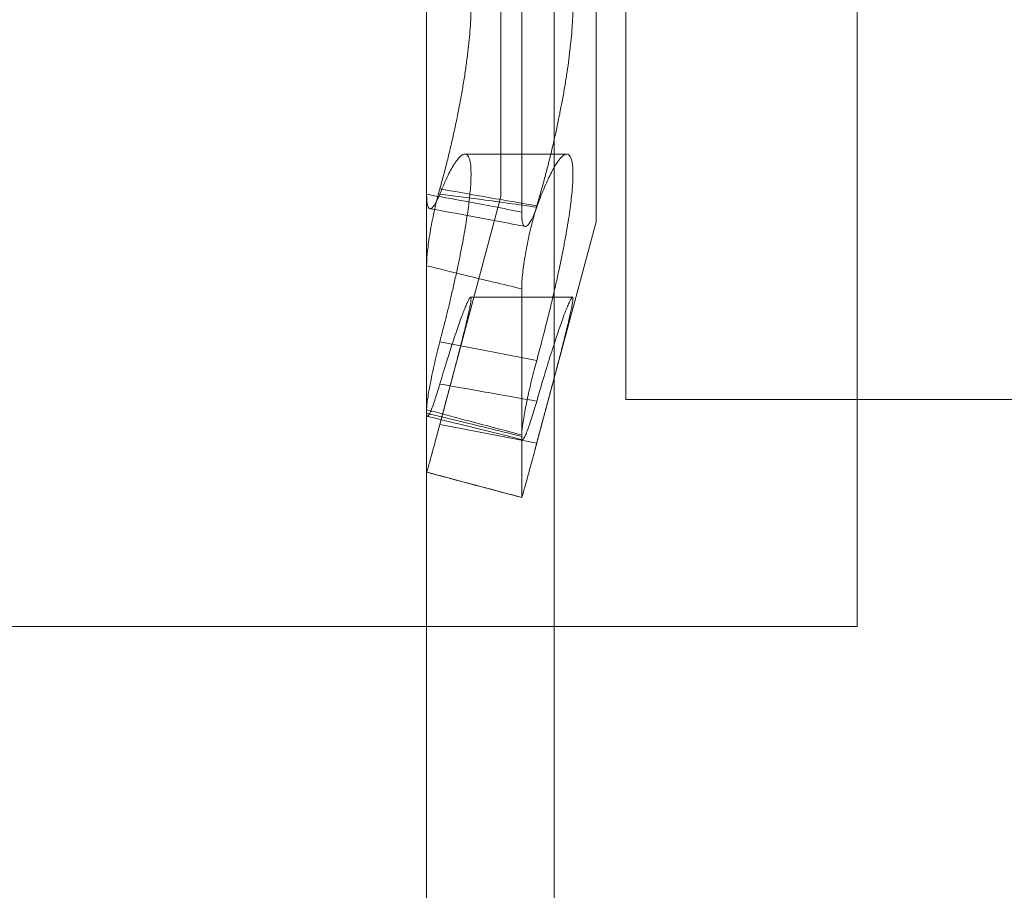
# Model space of a CAD drawing. Header units: inches. Extents: x 1 to 109, y 1 to 85.
# Tile 466 of 656: x 88.431 to 88.56, y 24.214 to 24.328. Entities that reach past the tile are written whole.
import ezdxf

# ---------------------------------------------------------------- set-up
doc = ezdxf.new("R2010")
doc.units = ezdxf.units.IN
doc.header["$MEASUREMENT"] = 0

msp = doc.modelspace()

# ---------------------------------------------------------------- linework, layer by layer
at = {"color": 7, "linetype": 'Continuous', "lineweight": 15, "ltscale": 5}
for p, q in [((88.48457, 30.16336), (88.48457, 19.76336)), ((88.50124, 30.16336), (88.50124, 19.76336)), ((88.48457, 28.96502), (88.48457, 19.76336)), ((88.50671, 24.30117), (88.50671, 24.56721)), ((88.49429, 24.3045), (88.49429, 24.56388)), ((88.51062, 24.27794), (88.51062, 24.43419)), ((88.54081, 24.41494), (88.54081, 24.24827)), ((88.48457, 24.30476), (88.48457, 24.33726)), ((88.497, 24.30244), (88.497, 24.33496)), ((88.50289, 24.31002), (88.48957, 24.31002)), ((88.48586, 24.27304), (88.49429, 24.30449)), ((88.49876, 24.2715), (88.50671, 24.30117)), ((88.48457, 24.29543), (88.48457, 24.27614)), ((88.497, 24.2924), (88.497, 24.2731)), ((88.50363, 24.29133), (88.49032, 24.29133)), ((88.60351, 24.27794), (88.51062, 24.27794)), ((88.48457, 24.26844), (88.48457, 24.2766)), ((88.497, 24.26513), (88.497, 24.2733)), ((88.54081, 24.24827), (88.37414, 24.24827))]:
    msp.add_line(p, q, dxfattribs=at)
for points, knots in [([(88.48629, 24.30548), (88.48651, 24.30624), (88.48688, 24.30758), (88.48738, 24.30959), (88.48783, 24.31144), (88.48826, 24.31335), (88.48865, 24.31525), (88.48901, 24.31711), (88.48933, 24.31895), (88.48962, 24.32077), (88.48986, 24.32252), (88.49006, 24.32417), (88.49021, 24.32572), (88.49032, 24.32722), (88.49037, 24.32859), (88.49038, 24.32985), (88.49035, 24.33097), (88.49027, 24.332), (88.49015, 24.3329), (88.48999, 24.33366), (88.4898, 24.3343), (88.48956, 24.33481), (88.48929, 24.33518), (88.48898, 24.33541), (88.48864, 24.3355), (88.48828, 24.33545), (88.48789, 24.33526), (88.48751, 24.33495), (88.48712, 24.33453), (88.48671, 24.33401), (88.48643, 24.33357), (88.48629, 24.33334)], [0, 0, 0, 0, 0.0477213, 0.0836548, 0.1198429, 0.1568471, 0.1941395, 0.229356, 0.2648316, 0.3011433, 0.337752, 0.3715466, 0.4055896, 0.4404277, 0.475545, 0.5081742, 0.5410344, 0.5746213, 0.6084579, 0.64087, 0.6735009, 0.7068101, 0.7403486, 0.7735556, 0.8069807, 0.8410791, 0.8754043, 0.9063329, 0.9372618, 0.9684392, 1, 1, 1, 1]), ([(88.49896, 24.33215), (88.49917, 24.33256), (88.49961, 24.33339), (88.50019, 24.33424), (88.5007, 24.33484), (88.50114, 24.33522), (88.50157, 24.33545), (88.50196, 24.3355), (88.50232, 24.3354), (88.50265, 24.33513), (88.50294, 24.3347), (88.50318, 24.33411), (88.50337, 24.33339), (88.50352, 24.33254), (88.50363, 24.33155), (88.50369, 24.33044), (88.5037, 24.32923), (88.50366, 24.32795), (88.50359, 24.32657), (88.50347, 24.3251), (88.50331, 24.32357), (88.50311, 24.32199), (88.50287, 24.32036), (88.5026, 24.31867), (88.50229, 24.31695), (88.50196, 24.31521), (88.50159, 24.31345), (88.50119, 24.31167), (88.50078, 24.3099), (88.50033, 24.30815), (88.49987, 24.30641), (88.49941, 24.30477), (88.4991, 24.30374), (88.49896, 24.30326)], [0, 0, 0, 0, 0.043456, 0.087443, 0.12022, 0.15323, 0.186983, 0.221, 0.253123, 0.285482, 0.318604, 0.351997, 0.382823, 0.413875, 0.445653, 0.477686, 0.507665, 0.537644, 0.568059, 0.598923, 0.628723, 0.658524, 0.688635, 0.719227, 0.749517, 0.780006, 0.811109, 0.842419, 0.873918, 0.905625, 0.937977, 0.970547, 1, 1, 1, 1]), ([(88.48629, 24.30479), (88.48651, 24.3053), (88.48688, 24.3062), (88.48738, 24.30727), (88.48783, 24.30812), (88.48825, 24.30883), (88.48865, 24.30938), (88.48901, 24.30976), (88.48933, 24.30998), (88.48962, 24.31004), (88.48986, 24.30994), (88.49006, 24.30968), (88.49021, 24.30927), (88.49032, 24.30871), (88.49037, 24.30802), (88.49038, 24.3072), (88.49035, 24.30627), (88.49027, 24.30521), (88.49015, 24.30405), (88.48999, 24.30279), (88.4898, 24.30146), (88.48956, 24.30003), (88.48929, 24.29852), (88.48898, 24.29694), (88.48864, 24.29531), (88.48828, 24.29361), (88.48789, 24.29193), (88.48751, 24.29029), (88.48712, 24.28869), (88.48671, 24.28708), (88.48643, 24.28601), (88.48629, 24.28547)], [0, 0, 0, 0, 0.0476628, 0.0835966, 0.119785, 0.1567894, 0.1940821, 0.2292991, 0.2647752, 0.3010873, 0.3376966, 0.3714918, 0.4055353, 0.440374, 0.4754919, 0.5081214, 0.540982, 0.5745691, 0.6084061, 0.6408181, 0.6734488, 0.7067579, 0.7402962, 0.7735028, 0.8069274, 0.8410254, 0.8753501, 0.9062919, 0.9372341, 0.9684251, 1, 1, 1, 1]), ([(88.49896, 24.28305), (88.49917, 24.28384), (88.49961, 24.28545), (88.50019, 24.28771), (88.5007, 24.28977), (88.50114, 24.29164), (88.50157, 24.29352), (88.50197, 24.29534), (88.50232, 24.29709), (88.50265, 24.29876), (88.50294, 24.30039), (88.50318, 24.3019), (88.50337, 24.30328), (88.50352, 24.30455), (88.50363, 24.30571), (88.50369, 24.30674), (88.5037, 24.30762), (88.50366, 24.30836), (88.50359, 24.30898), (88.50347, 24.30945), (88.50331, 24.30979), (88.50311, 24.30998), (88.50287, 24.31004), (88.50255, 24.30994), (88.50213, 24.30959), (88.50165, 24.30896), (88.50119, 24.30821), (88.50077, 24.30743), (88.50033, 24.30651), (88.49987, 24.30545), (88.49941, 24.30431), (88.4991, 24.30347), (88.49896, 24.30308)], [0, 0, 0, 0, 0.043469, 0.087471, 0.120249, 0.153259, 0.187013, 0.221031, 0.253155, 0.285515, 0.318637, 0.352031, 0.382858, 0.413911, 0.44569, 0.477723, 0.507596, 0.537683, 0.568098, 0.598964, 0.628732, 0.658502, 0.688679, 0.719272, 0.764858, 0.811126, 0.842437, 0.873938, 0.905646, 0.937998, 0.97057, 1, 1, 1, 1]), ([(88.48457, 24.29543), (88.48458, 24.2957), (88.48459, 24.29626), (88.48468, 24.2973), (88.48482, 24.29848), (88.48502, 24.29976), (88.48526, 24.30111), (88.48555, 24.30249), (88.48586, 24.30386), (88.48612, 24.30485), (88.48627, 24.30537), (88.48629, 24.30548)], [0, 0, 0, 0, 0.121364, 0.242729, 0.364094, 0.485459, 0.6068, 0.72814, 0.849328, 0.970516, 1, 1, 1, 1]), ([(88.48629, 24.30548), (88.48812, 24.30515), (88.49234, 24.30439), (88.49656, 24.30367), (88.49896, 24.30326)], [0, 0, 0, 0, 0.432614, 1, 1, 1, 1]), ([(88.48457, 24.30476), (88.48458, 24.30448), (88.48459, 24.30393), (88.48468, 24.30335), (88.48482, 24.30298), (88.48502, 24.30284), (88.48526, 24.30293), (88.48554, 24.30325), (88.48586, 24.30379), (88.48612, 24.30435), (88.48627, 24.30472), (88.48629, 24.30479)], [0, 0, 0, 0, 0.11963, 0.242729, 0.362359, 0.485459, 0.605062, 0.728141, 0.847591, 0.970517, 1, 1, 1, 1]), ([(88.497, 24.30244), (88.49454, 24.30291), (88.49039, 24.30372), (88.48625, 24.30446), (88.48457, 24.30476)], [0, 0, 0, 0, 0.5940859, 1, 1, 1, 1]), ([(88.48629, 24.30479), (88.48812, 24.30455), (88.49234, 24.304), (88.49656, 24.30341), (88.49896, 24.30308)], [0, 0, 0, 0, 0.432614, 1, 1, 1, 1]), ([(88.48501, 24.30288), (88.48679, 24.30256), (88.49044, 24.3019), (88.49458, 24.30111), (88.49695, 24.30064), (88.49743, 24.30055)], [0, 0, 0, 0, 0.428716, 0.883287, 1, 1, 1, 1]), ([(88.49896, 24.30326), (88.49884, 24.30285), (88.4986, 24.30204), (88.49826, 24.3007), (88.49794, 24.29933), (88.49766, 24.29796), (88.49742, 24.29662), (88.49723, 24.29534), (88.49709, 24.29419), (88.49701, 24.29318), (88.497, 24.29266), (88.497, 24.2924)], [0, 0, 0, 0, 0.112064, 0.224129, 0.336192, 0.448254, 0.56035, 0.672445, 0.784577, 0.89671, 1, 1, 1, 1]), ([(88.49896, 24.30308), (88.49884, 24.30276), (88.4986, 24.30213), (88.49826, 24.3014), (88.49794, 24.30088), (88.49766, 24.30058), (88.49742, 24.30051), (88.49723, 24.30067), (88.49709, 24.30106), (88.49701, 24.30164), (88.497, 24.30218), (88.497, 24.30244)], [0, 0, 0, 0, 0.112064, 0.224129, 0.336192, 0.448254, 0.56035, 0.672445, 0.784577, 0.89671, 1, 1, 1, 1]), ([(88.497, 24.2924), (88.49454, 24.29299), (88.49039, 24.29397), (88.48625, 24.29501), (88.48457, 24.29543)], [0, 0, 0, 0, 0.594086, 1, 1, 1, 1]), ([(88.48629, 24.27467), (88.48651, 24.27546), (88.48688, 24.27684), (88.48738, 24.27875), (88.48783, 24.28042), (88.48826, 24.28203), (88.48865, 24.28354), (88.48901, 24.28493), (88.48933, 24.2862), (88.48962, 24.28737), (88.48986, 24.28838), (88.49006, 24.28924), (88.49021, 24.28995), (88.49032, 24.29053), (88.49037, 24.29095), (88.49038, 24.29122), (88.49035, 24.29134), (88.49027, 24.29132), (88.49015, 24.29116), (88.48999, 24.29085), (88.4898, 24.29042), (88.48956, 24.28985), (88.48929, 24.28914), (88.48898, 24.28831), (88.48864, 24.28736), (88.48828, 24.28628), (88.48789, 24.28513), (88.48751, 24.28392), (88.48712, 24.28267), (88.48671, 24.28136), (88.48643, 24.28042), (88.48629, 24.27995)], [0, 0, 0, 0, 0.047751, 0.083684, 0.119872, 0.156876, 0.194169, 0.229385, 0.26486, 0.301172, 0.33778, 0.371574, 0.405617, 0.440455, 0.475572, 0.508201, 0.541061, 0.574648, 0.608484, 0.640896, 0.673527, 0.706837, 0.740375, 0.773582, 0.807008, 0.841106, 0.875432, 0.906354, 0.937276, 0.968446, 1, 1, 1, 1]), ([(88.49896, 24.27771), (88.49917, 24.27846), (88.49961, 24.27996), (88.50018, 24.28187), (88.50069, 24.28352), (88.50114, 24.28491), (88.50157, 24.28621), (88.50196, 24.28737), (88.50232, 24.28839), (88.50264, 24.28926), (88.50293, 24.29), (88.50318, 24.29057), (88.50337, 24.29098), (88.50352, 24.29124), (88.50363, 24.29135), (88.50369, 24.2913), (88.5037, 24.2911), (88.50367, 24.29077), (88.50359, 24.29029), (88.50347, 24.28968), (88.50331, 24.28894), (88.50311, 24.28809), (88.50287, 24.28712), (88.50256, 24.28584), (88.50214, 24.2842), (88.50166, 24.28236), (88.5012, 24.28063), (88.50078, 24.27905), (88.50034, 24.27739), (88.49988, 24.27567), (88.49941, 24.27394), (88.4991, 24.27279), (88.49896, 24.27224)], [0, 0, 0, 0, 0.043312, 0.08715, 0.119929, 0.152941, 0.186697, 0.220716, 0.252842, 0.285205, 0.31833, 0.351727, 0.382557, 0.413613, 0.445395, 0.477432, 0.507307, 0.537395, 0.567812, 0.598679, 0.628447, 0.658216, 0.688392, 0.718985, 0.764567, 0.810831, 0.84214, 0.873637, 0.905342, 0.937692, 0.970261, 1, 1, 1, 1]), ([(88.48629, 24.28547), (88.48618, 24.28502), (88.48594, 24.28412), (88.48562, 24.28275), (88.48533, 24.28143), (88.48508, 24.28019), (88.48487, 24.27907), (88.48471, 24.27809), (88.48461, 24.27729), (88.48458, 24.27683), (88.48457, 24.27664), (88.48457, 24.2766)], [0, 0, 0, 0, 0.121008, 0.242017, 0.363017, 0.484019, 0.605167, 0.726315, 0.847634, 0.968952, 1, 1, 1, 1]), ([(88.49896, 24.28305), (88.49656, 24.2835), (88.49234, 24.2843), (88.48812, 24.28512), (88.48629, 24.28547)], [0, 0, 0, 0, 0.567386, 1, 1, 1, 1]), ([(88.497, 24.2733), (88.497, 24.27347), (88.49701, 24.2738), (88.4971, 24.27457), (88.49725, 24.2755), (88.49744, 24.27658), (88.49768, 24.2778), (88.49797, 24.2791), (88.49828, 24.28045), (88.49862, 24.28179), (88.49885, 24.28264), (88.49896, 24.28305)], [0, 0, 0, 0, 0.112131, 0.224263, 0.336393, 0.448524, 0.560663, 0.672801, 0.78492, 0.897038, 1, 1, 1, 1]), ([(88.48629, 24.27995), (88.48618, 24.27956), (88.48594, 24.27879), (88.48562, 24.27779), (88.48533, 24.27696), (88.48508, 24.27633), (88.48487, 24.27591), (88.48471, 24.2757), (88.48461, 24.27574), (88.48458, 24.27593), (88.48457, 24.2761), (88.48457, 24.27614)], [0, 0, 0, 0, 0.121008, 0.242017, 0.363017, 0.484019, 0.605167, 0.726315, 0.847634, 0.968952, 1, 1, 1, 1]), ([(88.49896, 24.27771), (88.49656, 24.27814), (88.49234, 24.2789), (88.48812, 24.27963), (88.48629, 24.27995)], [0, 0, 0, 0, 0.567386, 1, 1, 1, 1]), ([(88.497, 24.2731), (88.497, 24.27298), (88.49701, 24.27273), (88.4971, 24.27265), (88.49724, 24.27278), (88.49744, 24.27315), (88.49768, 24.27373), (88.49796, 24.2745), (88.49828, 24.27547), (88.49862, 24.27654), (88.49885, 24.27734), (88.49896, 24.27771)], [0, 0, 0, 0, 0.110529, 0.224264, 0.334793, 0.448526, 0.559062, 0.672805, 0.78332, 0.897042, 1, 1, 1, 1]), ([(88.48457, 24.2766), (88.48625, 24.27615), (88.49039, 24.27503), (88.49454, 24.27395), (88.497, 24.2733)], [0, 0, 0, 0, 0.405914, 1, 1, 1, 1]), ([(88.48457, 24.27614), (88.48625, 24.27573), (88.49039, 24.27474), (88.49454, 24.27371), (88.497, 24.2731)], [0, 0, 0, 0, 0.405914, 1, 1, 1, 1]), ([(88.48467, 24.27573), (88.48648, 24.27529), (88.4902, 24.27439), (88.49434, 24.27337), (88.49666, 24.27279), (88.49709, 24.27269)], [0, 0, 0, 0, 0.439037, 0.897066, 1, 1, 1, 1]), ([(88.48457, 24.26844), (88.48458, 24.26844), (88.48459, 24.26843), (88.48468, 24.26872), (88.48482, 24.26922), (88.48502, 24.26992), (88.48526, 24.27081), (88.48554, 24.27186), (88.48586, 24.27305), (88.48612, 24.27401), (88.48627, 24.27456), (88.48629, 24.27467)], [0, 0, 0, 0, 0.11963, 0.242729, 0.362359, 0.485459, 0.605062, 0.728141, 0.847591, 0.970517, 1, 1, 1, 1]), ([(88.48629, 24.27467), (88.48812, 24.27432), (88.49234, 24.27351), (88.49656, 24.2727), (88.49896, 24.27224)], [0, 0, 0, 0, 0.432614, 1, 1, 1, 1]), ([(88.49896, 24.27224), (88.49884, 24.27179), (88.4986, 24.2709), (88.49826, 24.26964), (88.49794, 24.26846), (88.49766, 24.26743), (88.49742, 24.26655), (88.49723, 24.26586), (88.4971, 24.26539), (88.49701, 24.26512), (88.497, 24.26513), (88.497, 24.26513)], [0, 0, 0, 0, 0.110463, 0.22413, 0.334593, 0.448257, 0.558752, 0.672449, 0.782979, 0.896714, 1, 1, 1, 1]), ([(88.497, 24.26513), (88.49454, 24.26579), (88.49039, 24.26689), (88.48625, 24.26799), (88.48457, 24.26844)], [0, 0, 0, 0, 0.594086, 1, 1, 1, 1]), ([(88.48458, 24.26843), (88.48458, 24.26843), (88.48644, 24.26793), (88.49022, 24.26693), (88.49436, 24.26583), (88.49663, 24.26522), (88.497, 24.26512)], [0, 0, 0, 0, 0.000507, 0.450769, 0.911756, 1, 1, 1, 1])]:
    msp.add_open_spline(points, degree=3, knots=knots, dxfattribs=at)

doc.saveas('drawing.dxf')
